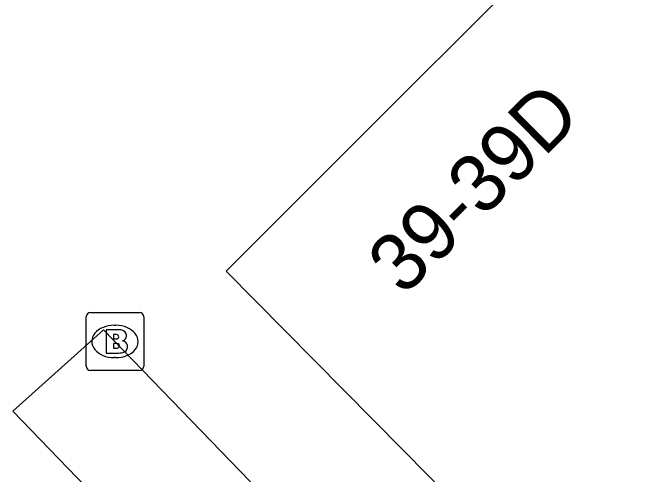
# Model space of a CAD drawing. Extents: x 161087 to 161922, y 382574 to 383873.
# Drawn here: x 161239.46 to 161250.48, y 383154.77 to 383162.75 of the extents above; entities that cross this region are included whole.
import ezdxf

# ---------------------------------------------------------------- set-up
doc = ezdxf.new("R2010")
doc.units = 0
for name, color, linetype in [('IMGEO_Brandkraan', 7, 'Continuous'), ('IMGEO_Fietspad_gesloten', 7, 'Continuous'), ('IMGEO_Pand', 7, 'Continuous'), ('IMGEO_Pand_nummerreeks', 7, 'Continuous')]:
    doc.layers.add(name, color=color, linetype=linetype)

msp = doc.modelspace()

# ---------------------------------------------------------------- linework, layer by layer
at = {"layer": 'IMGEO_Brandkraan'}
for p, q in [((161240.804, 383157.566), (161241.656, 383157.566)), ((161240.729, 383156.64), (161240.729, 383157.492)), ((161241.73, 383157.492), (161241.73, 383156.64)), ((161241.217, 383157.346), (161241.242, 383157.346)), ((161241.24, 383156.786), (161241.215, 383156.786)), ((161241.656, 383156.566), (161240.804, 383156.566))]:
    msp.add_line(p, q, dxfattribs=at)
for points in [[(161240.804, 383157.566), (161241.656, 383157.566)], [(161240.729, 383156.64), (161240.729, 383157.492)], [(161241.73, 383157.492), (161241.73, 383156.64)], [(161241.077, 383157.266), (161241.077, 383156.866), (161241.29, 383156.866)], [(161241.308, 383157.266), (161241.077, 383157.266)], [(161241.256, 383157.185), (161241.202, 383157.185), (161241.202, 383157.109)], [(161241.202, 383157.109), (161241.255, 383157.109)], [(161241.264, 383157.033), (161241.202, 383157.033), (161241.202, 383156.952)], [(161241.202, 383156.952), (161241.264, 383156.952)], [(161241.656, 383156.566), (161240.804, 383156.566)]]:
    msp.add_lwpolyline(points, dxfattribs=at)
for centre, radius, start, end in [((161240.806, 383157.49), 0.0765, 91.552, 178.448), ((161240.806, 383157.49), 0.0765, 91.552, 178.448), ((161241.654, 383157.49), 0.0765, 1.552, 88.448), ((161241.654, 383157.49), 0.0765, 1.552, 88.448), ((161241.312, 383157.121), 0.145, 59.4692, 91.5367), ((161241.337, 383157.168), 0.0922, 285.5137, 58.1501), ((161241.257, 383157.147), 0.0379, 267.8285, 90.9355), ((161241.265, 383156.992), 0.0404, 269.8759, 90.5077), ((161241.342, 383156.976), 0.105, 301.3115, 78.989), ((161241.296, 383157.117), 0.251, 268.6676, 293.5347), ((161240.806, 383156.642), 0.0765, 181.552, 268.448), ((161240.806, 383156.642), 0.0765, 181.552, 268.448), ((161241.654, 383156.642), 0.0765, 271.552, 358.448), ((161241.654, 383156.642), 0.0765, 271.552, 358.448)]:
    msp.add_arc(centre, radius, start, end, dxfattribs=at)
for centre, major_axis, ratio, start_param, end_param in [((161241.216, 383157.066), (-0.387, 0.002), 0.722429, 4.712389, 7.853982), ((161241.241, 383157.066), (-0.39, 0.002), 0.717154, 1.570796, 4.712389)]:
    msp.add_ellipse(centre, major_axis=major_axis, ratio=ratio, start_param=start_param, end_param=end_param, dxfattribs=at)
at = {"layer": 'IMGEO_Fietspad_gesloten'}
msp.add_lwpolyline([(161245.087, 383153.075), (161241.034, 383157.27), (161239.46, 383155.862), (161242.001, 383153.229)], dxfattribs=at)
at = {"layer": 'IMGEO_Pand'}
msp.add_lwpolyline([(161248.463, 383152.913), (161246.206, 383155.197), (161243.155, 383158.284), (161250.478, 383165.598)], dxfattribs=at)

# ---------------------------------------------------------------- texts
at = {"layer": 'IMGEO_Pand_nummerreeks'}
msp.add_text('39-39D', height=1, rotation=44.7652, dxfattribs=at).set_placement((161246.228, 383157.835))

doc.saveas('drawing.dxf')
